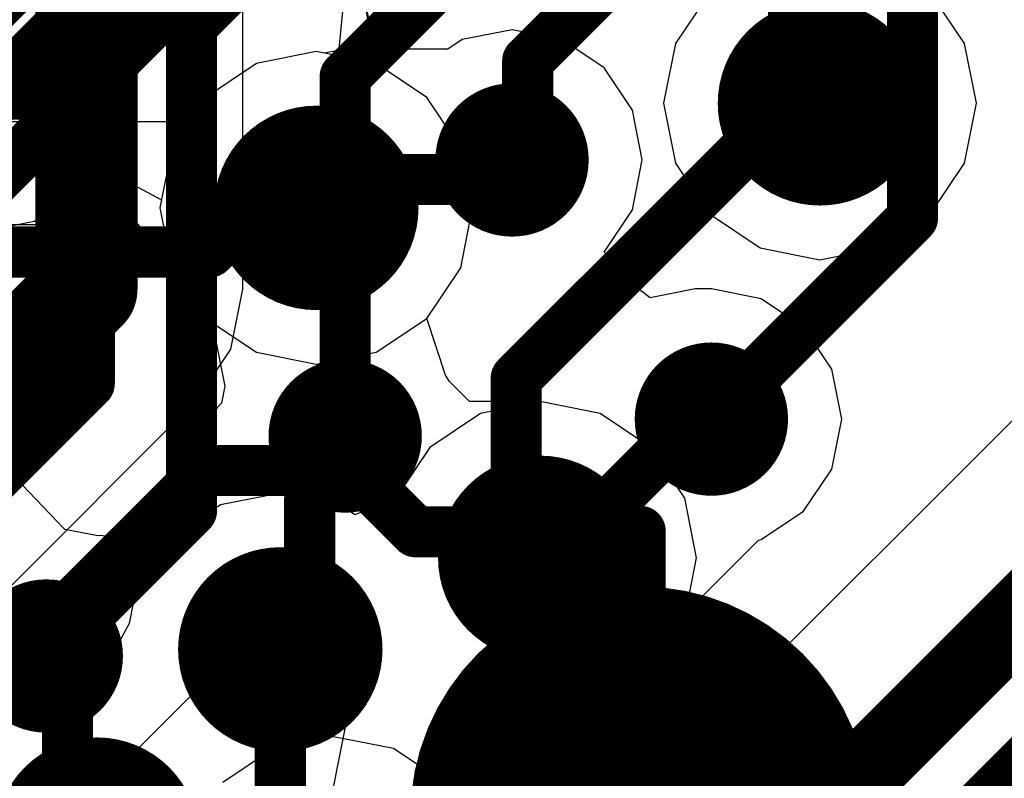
# Model space of a CAD drawing. Header units: millimetres. Extents: x -2 to 68, y -2 to 27.4.
# Tile 449 of 594: x 56.3 to 58.2, y 4.2 to 5.7. Entities that reach past the tile are written whole.
import ezdxf

# ---------------------------------------------------------------- set-up
doc = ezdxf.new("R2010")
doc.units = ezdxf.units.MM
for name, color, linetype in [('BottomLayer', 5, 'Continuous'), ('BottomSolder', 6, 'Continuous'), ('DrillGuide', 244, 'Continuous'), ('Mechanical88', 56, 'Continuous'), ('MidLayer1', 16, 'Continuous'), ('MidLayer2', 76, 'Continuous'), ('MidLayer3', 90, 'Continuous'), ('MidLayer4', 156, 'Continuous'), ('MidLayer5', 130, 'Continuous'), ('MidLayer6', 216, 'Continuous'), ('MidLayer7', 6, 'Continuous'), ('MidLayer8', 54, 'Continuous'), ('MultiLayer', 9, 'Continuous'), ('TopLayer', 1, 'Continuous'), ('ViaHoleLayer', 16, 'Continuous')]:
    doc.layers.add(name, color=color, linetype=linetype)

# ---------------------------------------------------------------- blocks, each defined once
blk = doc.blocks.new('TP_0_8MM_B_43')
at = {"layer": 'BottomLayer', "const_width": 0.4001}
blk.add_lwpolyline([(-0.2, 0, 1), (0.2, 0, 1)], format="xyb", close=True, dxfattribs=at)
at = {"layer": 'BottomSolder', "const_width": 0.45}
blk.add_lwpolyline([(-0.225, 0, 1), (0.225, 0, 1)], format="xyb", close=True, dxfattribs=at)

msp = doc.modelspace()

# ---------------------------------------------------------------- linework, layer by layer
at = {"layer": 'BottomLayer'}
for p, q in [((56.8024, 4.5177), (56.8153, 4.537)), ((56.8153, 4.537), (56.9272, 4.5356)), ((56.9272, 4.5356), (56.992, 4.4198)), ((56.5183, 4.2336), (56.8024, 4.5177)), ((56.992, 4.4198), (56.9348, 4.3341)), ((56.9348, 4.3341), (56.8882, 4.1)), ((56.4356, 4.1784), (56.5183, 4.2336)), ((56.3381, 4.159), (56.4356, 4.1784))]:
    msp.add_line(p, q, dxfattribs=at)
at = {"layer": 'BottomLayer', "const_width": 0.1}
for points in [[(57.8, 5.5), (57.8, 7.8744)], [(58.0327, 5.2709), (58.0327, 7.5477)], [(56.6222, 5.6472), (57.1528, 6.1778)], [(56.9228, 5.5478), (57.3528, 5.9778)], [(56.4222, 4.9471), (56.4222, 5.8472)], [(57.2798, 5.5781), (57.5593, 5.8576)], [(56.6222, 4.698), (56.6222, 5.6472)], [(57.2798, 5.4152), (57.2798, 5.5781)], [(56.9228, 4.8443), (56.9228, 5.5478)], [(57.2574, 4.9574), (57.8, 5.5)], [(57.2492, 5.3845), (57.2798, 5.4152)], [(57.6392, 4.8774), (58.0327, 5.2709)], [(55.9602, 4.4852), (56.4222, 4.9471)], [(57.2574, 4.5086), (57.2574, 4.9574)], [(56.3381, 4.4139), (56.6222, 4.698)], [(57.2574, 4.5086), (57.5, 4.266)], [(57.5, 4.1), (57.5, 4.266)]]:
    msp.add_lwpolyline(points, dxfattribs=at)
at = {"layer": 'BottomLayer'}
for points, const_width in [([(56.5972, 5.6472, 1), (56.6472, 5.6472, 1)], 0.05), ([(56.5972, 5.6472, 1), (56.6472, 5.6472, 1)], 0.05), ([(57.2548, 5.5781, 1), (57.3048, 5.5781, 1)], 0.05), ([(57.2548, 5.5781, 1), (57.3048, 5.5781, 1)], 0.05), ([(56.8978, 5.5478, 1), (56.9478, 5.5478, 1)], 0.05), ([(56.8978, 5.5478, 1), (56.9478, 5.5478, 1)], 0.05), ([(57.775, 5.5, 1), (57.825, 5.5, 1)], 0.05), ([(57.775, 5.5, 1), (57.825, 5.5, 1)], 0.05), ([(57.1742, 5.3845, 1), (57.3242, 5.3845, 1)], 0.15), ([(57.2548, 5.4152, 1), (57.3048, 5.4152, 1)], 0.05), ([(57.2548, 5.4152, 1), (57.3048, 5.4152, 1)], 0.05), ([(57.2242, 5.3845, 1), (57.2742, 5.3845, 1)], 0.05), ([(58.0077, 5.2709, 1), (58.0577, 5.2709, 1)], 0.05), ([(58.0077, 5.2709, 1), (58.0577, 5.2709, 1)], 0.05), ([(57.5642, 4.8774, 1), (57.7142, 4.8774, 1)], 0.15), ([(56.3972, 4.9471, 1), (56.4472, 4.9471, 1)], 0.05), ([(56.3972, 4.9471, 1), (56.4472, 4.9471, 1)], 0.05), ([(56.8478, 4.8443, 1), (56.9978, 4.8443, 1)], 0.15), ([(57.2324, 4.9574, 1), (57.2824, 4.9574, 1)], 0.05), ([(57.2324, 4.9574, 1), (57.2824, 4.9574, 1)], 0.05), ([(57.6142, 4.8774, 1), (57.6642, 4.8774, 1)], 0.05), ([(56.8978, 4.8443, 1), (56.9478, 4.8443, 1)], 0.05), ([(56.5972, 4.698, 1), (56.6472, 4.698, 1)], 0.05), ([(56.5972, 4.698, 1), (56.6472, 4.698, 1)], 0.05), ([(56.2631, 4.4139, 1), (56.4131, 4.4139, 1)], 0.15), ([(57.2324, 4.5086, 1), (57.2824, 4.5086, 1)], 0.05), ([(57.2324, 4.5086, 1), (57.2824, 4.5086, 1)], 0.05), ([(56.3131, 4.4139, 1), (56.3631, 4.4139, 1)], 0.05), ([(57.475, 4.266, 1), (57.525, 4.266, 1)], 0.05), ([(57.475, 4.266, 1), (57.525, 4.266, 1)], 0.05)]:
    msp.add_lwpolyline(points, format="xyb", close=True, dxfattribs=dict(at, const_width=const_width))
at = {"layer": 'DrillGuide'}
for points, const_width in [([(57.8016, 5.4953, 1), (57.9016, 5.4953, 1)], 0.1), ([(57.2242, 5.3845, 1), (57.2742, 5.3845, 1)], 0.05), ([(56.8163, 5.2907, 1), (56.9163, 5.2907, 1)], 0.1), ([(57.6142, 4.8774, 1), (57.6642, 4.8774, 1)], 0.05), ([(56.8978, 4.8443, 1), (56.9478, 4.8443, 1)], 0.05), ([(57.2544, 4.6059, 1), (57.3544, 4.6059, 1)], 0.1), ([(56.7459, 4.4268, 1), (56.8459, 4.4268, 1)], 0.1), ([(56.3131, 4.4139, 1), (56.3631, 4.4139, 1)], 0.05)]:
    msp.add_lwpolyline(points, format="xyb", close=True, dxfattribs=dict(at, const_width=const_width))
at = {"layer": 'Mechanical88', "const_width": 0.1}
msp.add_lwpolyline([(57.5, 4.1), (57.5, 4.6578)], dxfattribs=at)
at = {"layer": 'Mechanical88', "const_width": 0.05}
msp.add_lwpolyline([(57.475, 4.6578, 1), (57.525, 4.6578, 1)], format="xyb", close=True, dxfattribs=at)
at = {"layer": 'MidLayer1'}
for p, q in [((56.8663, 5.5966), (56.7492, 5.5733)), ((56.9833, 5.5733), (56.8663, 5.5966)), ((56.7492, 5.5733), (56.65, 5.507)), ((57.0826, 5.507), (56.9833, 5.5733)), ((56.65, 5.507), (56.5837, 5.4078)), ((57.1489, 5.4078), (57.0826, 5.507)), ((56.5837, 5.4078), (56.5604, 5.2907)), ((57.1721, 5.2907), (57.1489, 5.4078)), ((56.5604, 5.2907), (56.5837, 5.1737)), ((57.1489, 5.1737), (57.1721, 5.2907)), ((56.5837, 5.1737), (56.65, 5.0744)), ((57.0826, 5.0744), (57.1489, 5.1737)), ((56.65, 5.0744), (56.7492, 5.0081)), ((56.9833, 5.0081), (57.0826, 5.0744)), ((56.7492, 5.0081), (56.8663, 4.9848)), ((56.8663, 4.9848), (56.9833, 5.0081)), ((57.3044, 4.9118), (57.1874, 4.8885)), ((57.4215, 4.8885), (57.3044, 4.9118)), ((57.1874, 4.8885), (57.0882, 4.8222)), ((57.5207, 4.8222), (57.4215, 4.8885)), ((57.0882, 4.8222), (57.0218, 4.723)), ((57.587, 4.723), (57.5207, 4.8222)), ((56.7959, 4.7326), (56.6788, 4.7094)), ((56.9129, 4.7094), (56.7959, 4.7326)), ((57.0218, 4.723), (56.942, 4.6899)), ((57.6103, 4.6059), (57.587, 4.723)), ((56.6788, 4.7094), (56.5796, 4.6431)), ((56.942, 4.6899), (56.9129, 4.7094)), ((56.5796, 4.6431), (56.5133, 4.5438)), ((57.587, 4.4889), (57.6103, 4.6059)), ((56.5133, 4.5438), (56.5001, 4.4775)), ((57.5207, 4.3896), (57.587, 4.4889)), ((56.5001, 4.4775), (56.4372, 4.3605)), ((57.4605, 4.3494), (57.5207, 4.3896)), ((56.4372, 4.3605), (56.3201, 4.3372)), ((56.3201, 4.3372), (56.2209, 4.2709)), ((57.4457, 4.2268), (57.4605, 4.3494)), ((57.4518, 4.2025), (57.4457, 4.2268)), ((57.4748, 4.1871), (57.4518, 4.2025)), ((57.5411, 4.0879), (57.4748, 4.1871))]:
    msp.add_line(p, q, dxfattribs=at)
at = {"layer": 'MidLayer1', "const_width": 0.2}
for points in [[(57.7516, 5.4953, 1), (57.9516, 5.4953, 1)], [(56.7663, 5.2907, 1), (56.9663, 5.2907, 1)], [(57.2044, 4.6059, 1), (57.4044, 4.6059, 1)], [(56.6959, 4.4268, 1), (56.8959, 4.4268, 1)], [(56.3372, 4.0546, 1), (56.5372, 4.0546, 1)]]:
    msp.add_lwpolyline(points, format="xyb", close=True, dxfattribs=at)
at = {"layer": 'MidLayer2'}
for p, q in [((56.9801, 5.5906), (56.9583, 5.7078)), ((56.9954, 5.5653), (56.9801, 5.5906)), ((57.0826, 5.507), (56.9954, 5.5653)), ((57.1489, 5.4078), (57.0826, 5.507)), ((57.1721, 5.2907), (57.1489, 5.4078)), ((56.4033, 5.2584), (56.5008, 5.2778)), ((56.5008, 5.2778), (56.5825, 5.1796)), ((57.1489, 5.1737), (57.1721, 5.2907)), ((54.0184, 5.2584), (56.4033, 5.2584)), ((56.5825, 5.1796), (56.5837, 5.1737)), ((56.5837, 5.1737), (56.65, 5.0744)), ((57.0826, 5.0744), (57.1489, 5.1737)), ((56.65, 5.0744), (56.7492, 5.0081)), ((56.9833, 5.0081), (57.0826, 5.0744)), ((56.7492, 5.0081), (56.8663, 4.9848)), ((56.8663, 4.9848), (56.9833, 5.0081)), ((57.3044, 4.9118), (57.1874, 4.8885)), ((57.4215, 4.8885), (57.3044, 4.9118)), ((57.1874, 4.8885), (57.0882, 4.8222)), ((57.5207, 4.8222), (57.4215, 4.8885)), ((57.0882, 4.8222), (57.0218, 4.723)), ((57.587, 4.723), (57.5207, 4.8222)), ((56.7959, 4.7326), (56.6788, 4.7094)), ((56.9129, 4.7094), (56.7959, 4.7326)), ((57.0218, 4.723), (56.942, 4.6899)), ((57.6103, 4.6059), (57.587, 4.723)), ((56.6788, 4.7094), (56.5796, 4.6431)), ((56.942, 4.6899), (56.9129, 4.7094)), ((56.5796, 4.6431), (56.5133, 4.5438)), ((57.587, 4.4889), (57.6103, 4.6059)), ((56.5133, 4.5438), (56.5001, 4.4775)), ((57.5207, 4.3896), (57.587, 4.4889)), ((56.5001, 4.4775), (56.4372, 4.3605)), ((58.2948, 4.4802), (57.6711, 3.8566)), ((57.4605, 4.3494), (57.5207, 4.3896)), ((56.4372, 4.3605), (56.3201, 4.3372)), ((56.3201, 4.3372), (56.2209, 4.2709)), ((57.4457, 4.2268), (57.4605, 4.3494)), ((57.4518, 4.2025), (57.4457, 4.2268)), ((57.4748, 4.1871), (57.4518, 4.2025)), ((57.5411, 4.0879), (57.4748, 4.1871))]:
    msp.add_line(p, q, dxfattribs=at)
at = {"layer": 'MidLayer2', "const_width": 0.1}
for points in [[(56.4033, 5.5133), (56.965, 6.075)], [(41.6399, 5.5133), (56.4033, 5.5133)]]:
    msp.add_lwpolyline(points, dxfattribs=at)
at = {"layer": 'MidLayer2'}
for points, const_width in [([(57.7516, 5.4953, 1), (57.9516, 5.4953, 1)], 0.2), ([(56.3783, 5.5133, 1), (56.4283, 5.5133, 1)], 0.05), ([(56.3783, 5.5133, 1), (56.4283, 5.5133, 1)], 0.05), ([(56.7663, 5.2907, 1), (56.9663, 5.2907, 1)], 0.2), ([(57.2044, 4.6059, 1), (57.4044, 4.6059, 1)], 0.2), ([(56.6959, 4.4268, 1), (56.8959, 4.4268, 1)], 0.2), ([(56.3372, 4.0546, 1), (56.5372, 4.0546, 1)], 0.2)]:
    msp.add_lwpolyline(points, format="xyb", close=True, dxfattribs=dict(at, const_width=const_width))
at = {"layer": 'MidLayer3'}
for p, q in [((56.9785, 5.6021), (56.9611, 5.7072)), ((56.9974, 5.5639), (56.9785, 5.6021)), ((57.0826, 5.507), (56.9974, 5.5639)), ((57.1489, 5.4078), (57.0826, 5.507)), ((57.1721, 5.2907), (57.1489, 5.4078)), ((57.1489, 5.1737), (57.1721, 5.2907)), ((56.4149, 5.161), (56.4498, 5.1959)), ((56.4498, 5.1959), (56.5549, 5.1785)), ((56.5549, 5.1785), (56.5931, 5.1596)), ((57.0826, 5.0744), (57.1489, 5.1737)), ((56.3322, 5.1058), (56.4149, 5.161)), ((56.5931, 5.1596), (56.65, 5.0744)), ((56.2657, 5.0926), (56.3322, 5.1058)), ((56.65, 5.0744), (56.7492, 5.0081)), ((56.9833, 5.0081), (57.0826, 5.0744)), ((56.7492, 5.0081), (56.8663, 4.9848)), ((56.8663, 4.9848), (56.9833, 5.0081)), ((57.3044, 4.9118), (57.1874, 4.8885)), ((57.4215, 4.8885), (57.3044, 4.9118)), ((57.1874, 4.8885), (57.0882, 4.8222)), ((57.5207, 4.8222), (57.4215, 4.8885)), ((57.0882, 4.8222), (57.0525, 4.7688)), ((57.587, 4.723), (57.5207, 4.8222)), ((57.0525, 4.7688), (56.9129, 4.7094)), ((56.7959, 4.7326), (56.6788, 4.7094)), ((56.9129, 4.7094), (56.7959, 4.7326)), ((57.6103, 4.6059), (57.587, 4.723)), ((56.6788, 4.7094), (56.5796, 4.6431)), ((56.5796, 4.6431), (56.5133, 4.5438)), ((57.587, 4.4889), (57.6103, 4.6059)), ((56.5133, 4.5438), (56.5001, 4.4775)), ((57.5207, 4.3896), (57.587, 4.4889)), ((56.5001, 4.4775), (56.4372, 4.3605)), ((57.4605, 4.3494), (57.5207, 4.3896)), ((56.4372, 4.3605), (56.3201, 4.3372)), ((56.3201, 4.3372), (56.2209, 4.2709)), ((57.4457, 4.2268), (57.4605, 4.3494)), ((57.4518, 4.2025), (57.4457, 4.2268)), ((57.4748, 4.1871), (57.4518, 4.2025)), ((57.5411, 4.0879), (57.4748, 4.1871))]:
    msp.add_line(p, q, dxfattribs=at)
at = {"layer": 'MidLayer3', "const_width": 0.1}
for points in [[(56.1107, 5.5567), (59.8118, 9.2578)], [(56.2347, 5.3413), (60.045, 9.1516)]]:
    msp.add_lwpolyline(points, dxfattribs=at)
at = {"layer": 'MidLayer3', "const_width": 0.2}
for points in [[(57.7516, 5.4953, 1), (57.9516, 5.4953, 1)], [(56.7663, 5.2907, 1), (56.9663, 5.2907, 1)], [(57.2044, 4.6059, 1), (57.4044, 4.6059, 1)], [(56.6959, 4.4268, 1), (56.8959, 4.4268, 1)], [(56.3372, 4.0546, 1), (56.5372, 4.0546, 1)]]:
    msp.add_lwpolyline(points, format="xyb", close=True, dxfattribs=at)
at = {"layer": 'MidLayer4'}
for p, q in [((57.2492, 5.6394), (57.1516, 5.62)), ((57.3467, 5.62), (57.2492, 5.6394)), ((57.1516, 5.62), (57.1234, 5.6011)), ((57.4294, 5.5648), (57.3467, 5.62)), ((56.8663, 5.5966), (56.7492, 5.5733)), ((56.8826, 5.5934), (56.8663, 5.5966)), ((56.9218, 5.6011), (56.8826, 5.5934)), ((57.1234, 5.6011), (56.9218, 5.6011)), ((56.7492, 5.5733), (56.65, 5.507)), ((57.4847, 5.4821), (57.4294, 5.5648)), ((56.65, 5.507), (56.5837, 5.4078)), ((57.5041, 5.3845), (57.4847, 5.4821)), ((56.5837, 5.4078), (56.5604, 5.2907)), ((57.4847, 5.287), (57.5041, 5.3845)), ((56.5604, 5.2907), (56.5837, 5.1737)), ((57.4294, 5.2043), (57.4847, 5.287)), ((57.4868, 5.1392), (57.4294, 5.2043)), ((56.5837, 5.1737), (56.65, 5.0744)), ((57.5193, 5.1147), (57.4868, 5.1392)), ((57.6076, 5.1323), (57.5193, 5.1147)), ((57.6392, 5.1323), (57.6076, 5.1323)), ((57.7368, 5.1129), (57.6392, 5.1323)), ((57.8195, 5.0576), (57.7368, 5.1129)), ((56.65, 5.0744), (56.6626, 5.066)), ((56.6626, 5.066), (56.6873, 4.9418)), ((57.8747, 4.9749), (57.8195, 5.0576)), ((57.8941, 4.8774), (57.8747, 4.9749)), ((56.6873, 4.9418), (56.6806, 4.9085)), ((56.673, 4.9009), (56.6178, 4.8182)), ((56.6806, 4.9085), (56.673, 4.9009)), ((57.8747, 4.7798), (57.8941, 4.8774)), ((56.6178, 4.8182), (56.5984, 4.7207)), ((56.2901, 4.7492), (56.2691, 4.7845)), ((57.8195, 4.6971), (57.8747, 4.7798)), ((56.3742, 4.6616), (56.2901, 4.7492)), ((56.5984, 4.7207), (56.4873, 4.6471)), ((57.7368, 4.6419), (57.8195, 4.6971)), ((56.4356, 4.6494), (56.3742, 4.6616)), ((56.4873, 4.6471), (56.4356, 4.6494)), ((57.5889, 4.4982), (57.7315, 4.6408)), ((57.7315, 4.6408), (57.7368, 4.6419)), ((57.5207, 4.3896), (57.587, 4.4889)), ((57.587, 4.4889), (57.5889, 4.4982)), ((57.4605, 4.3494), (57.5207, 4.3896)), ((57.4457, 4.2268), (57.4605, 4.3494)), ((57.4518, 4.2025), (57.4457, 4.2268)), ((57.4748, 4.1871), (57.4518, 4.2025)), ((57.5411, 4.0879), (57.4748, 4.1871))]:
    msp.add_line(p, q, dxfattribs=at)
for points, const_width in [([(57.7516, 5.4953, 1), (57.9516, 5.4953, 1)], 0.2), ([(57.1742, 5.3845, 1), (57.3242, 5.3845, 1)], 0.15), ([(56.7663, 5.2907, 1), (56.9663, 5.2907, 1)], 0.2), ([(57.2242, 5.3845, 1), (57.2742, 5.3845, 1)], 0.05), ([(56.8968, 5.3462, 1), (56.9468, 5.3462, 1)], 0.05), ([(56.8968, 5.3462, 1), (56.9468, 5.3462, 1)], 0.05), ([(57.1859, 5.3462, 1), (57.2359, 5.3462, 1)], 0.05), ([(57.1859, 5.3462, 1), (57.2359, 5.3462, 1)], 0.05), ([(56.8413, 5.2907, 1), (56.8913, 5.2907, 1)], 0.05), ([(57.5642, 4.8774, 1), (57.7142, 4.8774, 1)], 0.15), ([(56.8478, 4.8443, 1), (56.9978, 4.8443, 1)], 0.15), ([(57.5826, 4.8774, 1), (57.6326, 4.8774, 1)], 0.05), ([(57.5826, 4.8774, 1), (57.6326, 4.8774, 1)], 0.05), ([(57.6142, 4.8774, 1), (57.6642, 4.8774, 1)], 0.05), ([(56.8978, 4.8443, 1), (56.9478, 4.8443, 1)], 0.05), ([(56.8978, 4.7902, 1), (56.9478, 4.7902, 1)], 0.05), ([(56.8978, 4.7902, 1), (56.9478, 4.7902, 1)], 0.05), ([(57.2044, 4.6059, 1), (57.4044, 4.6059, 1)], 0.2), ([(56.8283, 4.7207, 1), (56.8783, 4.7207, 1)], 0.05), ([(56.8283, 4.7207, 1), (56.8783, 4.7207, 1)], 0.05), ([(57.2794, 4.6059, 1), (57.3294, 4.6059, 1)], 0.05), ([(57.3111, 4.6059, 1), (57.3611, 4.6059, 1)], 0.05), ([(57.3111, 4.6059, 1), (57.3611, 4.6059, 1)], 0.05), ([(56.6959, 4.4268, 1), (56.8959, 4.4268, 1)], 0.2), ([(56.2631, 4.4139, 1), (56.4131, 4.4139, 1)], 0.15), ([(56.8283, 4.4842, 1), (56.8783, 4.4842, 1)], 0.05), ([(56.8283, 4.4842, 1), (56.8783, 4.4842, 1)], 0.05), ([(56.7709, 4.4268, 1), (56.8209, 4.4268, 1)], 0.05), ([(56.3131, 4.4139, 1), (56.3631, 4.4139, 1)], 0.05), ([(56.3131, 4.3597, 1), (56.3631, 4.3597, 1)], 0.05), ([(56.3131, 4.3597, 1), (56.3631, 4.3597, 1)], 0.05), ([(56.3548, 4.318, 1), (56.4048, 4.318, 1)], 0.05), ([(56.3548, 4.318, 1), (56.4048, 4.318, 1)], 0.05), ([(56.3372, 4.0546, 1), (56.5372, 4.0546, 1)], 0.2)]:
    msp.add_lwpolyline(points, format="xyb", close=True, dxfattribs=dict(at, const_width=const_width))
at = {"layer": 'MidLayer4', "const_width": 0.1}
for points in [[(57.2109, 5.3462), (57.2492, 5.3845)], [(56.8663, 5.2907), (56.9218, 5.3462)], [(56.9218, 5.3462), (57.2109, 5.3462)], [(57.3361, 4.6059), (57.6076, 4.8774)], [(57.6076, 4.8774), (57.6392, 4.8774)], [(56.9228, 4.7902), (56.9228, 4.8443)], [(56.8533, 4.7207), (56.9228, 4.7902)], [(56.8533, 4.4842), (56.8533, 4.7207)], [(57.3044, 4.6059), (57.3361, 4.6059)], [(56.7959, 4.4268), (56.8533, 4.4842)], [(56.3381, 4.3597), (56.3381, 4.4139)], [(56.3381, 4.3597), (56.3798, 4.318)], [(56.3798, 4.112), (56.3798, 4.318)]]:
    msp.add_lwpolyline(points, dxfattribs=at)
at = {"layer": 'MidLayer5'}
for p, q in [((56.8663, 5.5966), (56.7492, 5.5733)), ((56.9833, 5.5733), (56.8663, 5.5966)), ((56.7492, 5.5733), (56.65, 5.507)), ((57.0826, 5.507), (56.9833, 5.5733)), ((56.65, 5.507), (56.6299, 5.4769)), ((57.1489, 5.4078), (57.0826, 5.507)), ((56.6299, 5.4769), (56.589, 5.4688)), ((56.5748, 5.4593), (55.8066, 5.4593)), ((56.589, 5.4688), (56.5748, 5.4593)), ((57.1721, 5.2907), (57.1489, 5.4078)), ((57.1489, 5.1737), (57.1721, 5.2907)), ((57.0826, 5.0744), (57.1489, 5.1737)), ((57.1191, 4.9631), (57.0826, 5.0744)), ((57.1268, 4.9513), (57.1191, 4.9631)), ((57.1662, 4.9119), (57.1268, 4.9513)), ((57.2533, 4.9119), (57.1662, 4.9119)), ((57.2792, 4.9068), (57.2533, 4.9119)), ((57.3044, 4.9118), (57.2792, 4.9068)), ((57.4215, 4.8885), (57.3044, 4.9118)), ((57.5207, 4.8222), (57.4215, 4.8885)), ((57.587, 4.723), (57.5207, 4.8222)), ((57.6103, 4.6059), (57.587, 4.723)), ((58.3423, 4.6606), (57.8948, 4.2131)), ((57.587, 4.4889), (57.6103, 4.6059)), ((57.5207, 4.3896), (57.587, 4.4889)), ((57.4605, 4.3494), (57.5207, 4.3896)), ((57.4457, 4.2268), (57.4605, 4.3494)), ((57.4518, 4.2025), (57.4457, 4.2268)), ((57.4748, 4.1871), (57.4518, 4.2025)), ((57.8948, 4.2131), (57.8395, 4.1304)), ((57.5411, 4.0879), (57.4748, 4.1871))]:
    msp.add_line(p, q, dxfattribs=at)
for points, const_width in [([(57.7516, 5.4953, 1), (57.9516, 5.4953, 1)], 0.2), ([(56.7663, 5.2907, 1), (56.9663, 5.2907, 1)], 0.2), ([(56.8413, 5.2907, 1), (56.8913, 5.2907, 1)], 0.05), ([(56.6616, 5.2333, 1), (56.7116, 5.2333, 1)], 0.05), ([(56.6616, 5.2333, 1), (56.7116, 5.2333, 1)], 0.05), ([(56.7839, 5.2333, 1), (56.8339, 5.2333, 1)], 0.05), ([(56.7839, 5.2333, 1), (56.8339, 5.2333, 1)], 0.05), ([(56.6327, 5.2044, 1), (56.6827, 5.2044, 1)], 0.05), ([(56.6327, 5.2044, 1), (56.6827, 5.2044, 1)], 0.05), ([(56.6259, 4.7768, 1), (56.6759, 4.7768, 1)], 0.05), ([(56.6259, 4.7768, 1), (56.6759, 4.7768, 1)], 0.05), ([(56.9158, 4.7768, 1), (56.9658, 4.7768, 1)], 0.05), ([(56.9158, 4.7768, 1), (56.9658, 4.7768, 1)], 0.05), ([(57.2044, 4.6059, 1), (57.4044, 4.6059, 1)], 0.2), ([(57.0356, 4.657, 1), (57.0856, 4.657, 1)], 0.05), ([(57.0356, 4.657, 1), (57.0856, 4.657, 1)], 0.05), ([(57.2283, 4.657, 1), (57.2783, 4.657, 1)], 0.05), ([(57.2283, 4.657, 1), (57.2783, 4.657, 1)], 0.05), ([(57.2794, 4.6059, 1), (57.3294, 4.6059, 1)], 0.05), ([(56.6959, 4.4268, 1), (56.8959, 4.4268, 1)], 0.2), ([(56.7709, 4.4268, 1), (56.8209, 4.4268, 1)], 0.05), ([(56.3372, 4.0546, 1), (56.5372, 4.0546, 1)], 0.2)]:
    msp.add_lwpolyline(points, format="xyb", close=True, dxfattribs=dict(at, const_width=const_width))
at = {"layer": 'MidLayer5', "const_width": 0.1}
for points in [[(56.8089, 5.2333), (56.8663, 5.2907)], [(56.6577, 5.2044), (56.6866, 5.2333)], [(56.6866, 5.2333), (56.8089, 5.2333)], [(55.8066, 5.2044), (56.6577, 5.2044)], [(54.9742, 3.1), (56.6509, 4.7768)], [(56.6509, 4.7768), (56.9408, 4.7768)], [(56.9408, 4.7768), (57.0606, 4.657)], [(57.0606, 4.657), (57.2533, 4.657)], [(57.2533, 4.657), (57.3044, 4.6059)], [(58.075, 4.0328), (58.5972, 4.555)], [(56.7959, 3.4018), (56.7959, 4.4268)]]:
    msp.add_lwpolyline(points, dxfattribs=at)
at = {"layer": 'MidLayer6'}
for p, q in [((56.9096, 5.588), (56.9221, 5.715)), ((56.9833, 5.5733), (56.9096, 5.588)), ((57.0826, 5.507), (56.9833, 5.5733)), ((57.1489, 5.4078), (57.0826, 5.507)), ((57.1721, 5.2907), (57.1489, 5.4078)), ((56.3972, 5.3198), (56.4465, 5.369)), ((56.4465, 5.369), (56.5635, 5.3065)), ((56.3145, 5.2645), (56.3972, 5.3198)), ((56.5635, 5.3065), (56.5604, 5.2907)), ((56.5604, 5.2907), (56.5837, 5.1737)), ((57.1489, 5.1737), (57.1721, 5.2907)), ((56.217, 5.2451), (56.3145, 5.2645)), ((58.6196, 5.2661), (57.6585, 4.3051)), ((56.5837, 5.1737), (56.65, 5.0744)), ((57.0826, 5.0744), (57.1489, 5.1737)), ((56.65, 5.0744), (56.7492, 5.0081)), ((56.9833, 5.0081), (57.0826, 5.0744)), ((56.7492, 5.0081), (56.8663, 4.9848)), ((56.8663, 4.9848), (56.9833, 5.0081)), ((57.3044, 4.9118), (57.1874, 4.8885)), ((57.4215, 4.8885), (57.3044, 4.9118)), ((57.1874, 4.8885), (57.0882, 4.8222)), ((57.5207, 4.8222), (57.4215, 4.8885)), ((57.0882, 4.8222), (57.0525, 4.7688)), ((57.587, 4.723), (57.5207, 4.8222)), ((57.0525, 4.7688), (56.9129, 4.7094)), ((56.7959, 4.7326), (56.6788, 4.7094)), ((56.9129, 4.7094), (56.7959, 4.7326)), ((57.6103, 4.6059), (57.587, 4.723)), ((56.6788, 4.7094), (56.5796, 4.6431)), ((56.5796, 4.6431), (56.5133, 4.5438)), ((57.587, 4.4889), (57.6103, 4.6059)), ((56.5133, 4.5438), (56.5001, 4.4775)), ((57.567, 4.4589), (57.587, 4.4889)), ((56.5001, 4.4775), (56.4372, 4.3605)), ((57.6198, 4.3147), (57.567, 4.4589)), ((56.4372, 4.3605), (56.3201, 4.3372)), ((56.3201, 4.3372), (56.2209, 4.2709)), ((57.6585, 4.3051), (57.6198, 4.3147))]:
    msp.add_line(p, q, dxfattribs=at)
for points, const_width in [([(56.217, 5.5), (56.6869, 5.9699)], 0.1), ([(57.7208, 3.9708), (58.9, 5.15)], 0.15)]:
    msp.add_lwpolyline(points, dxfattribs=dict(at, const_width=const_width))
at = {"layer": 'MidLayer6', "const_width": 0.2}
for points in [[(57.7516, 5.4953, 1), (57.9516, 5.4953, 1)], [(56.7663, 5.2907, 1), (56.9663, 5.2907, 1)], [(57.2044, 4.6059, 1), (57.4044, 4.6059, 1)], [(56.6959, 4.4268, 1), (56.8959, 4.4268, 1)], [(56.3372, 4.0546, 1), (56.5372, 4.0546, 1)]]:
    msp.add_lwpolyline(points, format="xyb", close=True, dxfattribs=at)
at = {"layer": 'MidLayer7'}
for p, q in [((57.6353, 5.7116), (57.569, 5.6123)), ((58.1342, 5.6123), (58.0679, 5.7116)), ((57.569, 5.6123), (57.5458, 5.4953)), ((58.1575, 5.4953), (58.1342, 5.6123)), ((56.8663, 5.5966), (56.7492, 5.5733)), ((56.9833, 5.5733), (56.8663, 5.5966)), ((56.7492, 5.5733), (56.65, 5.507)), ((57.0826, 5.507), (56.9833, 5.5733)), ((56.65, 5.507), (56.5837, 5.4078)), ((57.1489, 5.4078), (57.0826, 5.507)), ((57.5458, 5.4953), (57.569, 5.3782)), ((58.1342, 5.3782), (58.1575, 5.4953)), ((56.5837, 5.4078), (56.5604, 5.2907)), ((57.1721, 5.2907), (57.1489, 5.4078)), ((57.569, 5.3782), (57.6353, 5.279)), ((58.0679, 5.279), (58.1342, 5.3782)), ((56.5604, 5.2907), (56.5837, 5.1737)), ((57.1489, 5.1737), (57.1721, 5.2907)), ((57.6353, 5.279), (57.7346, 5.2127)), ((57.9687, 5.2127), (58.0679, 5.279)), ((57.7346, 5.2127), (57.8516, 5.1894)), ((57.8516, 5.1894), (57.9687, 5.2127)), ((56.5837, 5.1737), (56.65, 5.0744)), ((57.0826, 5.0744), (57.1489, 5.1737)), ((56.65, 5.0744), (56.7492, 5.0081)), ((56.9833, 5.0081), (57.0826, 5.0744)), ((56.7492, 5.0081), (56.8663, 4.9848)), ((56.8663, 4.9848), (56.9833, 5.0081)), ((57.3044, 4.9118), (57.1874, 4.8885)), ((57.4215, 4.8885), (57.3044, 4.9118)), ((57.1874, 4.8885), (57.0882, 4.8222)), ((57.5207, 4.8222), (57.4215, 4.8885)), ((57.0882, 4.8222), (57.0218, 4.723)), ((57.587, 4.723), (57.5207, 4.8222)), ((56.7959, 4.7326), (56.6788, 4.7094)), ((56.9129, 4.7094), (56.7959, 4.7326)), ((57.0218, 4.723), (56.942, 4.6899)), ((57.6103, 4.6059), (57.587, 4.723)), ((56.6788, 4.7094), (56.5796, 4.6431)), ((56.942, 4.6899), (56.9129, 4.7094)), ((56.5796, 4.6431), (56.5133, 4.5438)), ((57.587, 4.4889), (57.6103, 4.6059)), ((56.5133, 4.5438), (56.5001, 4.4775)), ((57.5207, 4.3896), (57.587, 4.4889)), ((56.5001, 4.4775), (56.4372, 4.3605)), ((57.4605, 4.3494), (57.5207, 4.3896)), ((56.4372, 4.3605), (56.3201, 4.3372)), ((56.3201, 4.3372), (56.2209, 4.2709)), ((57.4457, 4.2268), (57.4605, 4.3494)), ((57.4518, 4.2025), (57.4457, 4.2268)), ((57.4748, 4.1871), (57.4518, 4.2025)), ((57.5411, 4.0879), (57.4748, 4.1871))]:
    msp.add_line(p, q, dxfattribs=at)
at = {"layer": 'MidLayer7', "const_width": 0.2}
for points in [[(57.7516, 5.4953, 1), (57.9516, 5.4953, 1)], [(56.7663, 5.2907, 1), (56.9663, 5.2907, 1)], [(57.2044, 4.6059, 1), (57.4044, 4.6059, 1)], [(56.6959, 4.4268, 1), (56.8959, 4.4268, 1)], [(56.3372, 4.0546, 1), (56.5372, 4.0546, 1)]]:
    msp.add_lwpolyline(points, format="xyb", close=True, dxfattribs=at)
at = {"layer": 'MidLayer8'}
for p, q in [((57.6353, 5.7116), (57.569, 5.6123)), ((58.1342, 5.6123), (58.0679, 5.7116)), ((57.569, 5.6123), (57.5458, 5.4953)), ((58.1575, 5.4953), (58.1342, 5.6123)), ((56.8663, 5.5966), (56.7492, 5.5733)), ((56.9833, 5.5733), (56.8663, 5.5966)), ((56.7492, 5.5733), (56.65, 5.507)), ((57.0826, 5.507), (56.9833, 5.5733)), ((56.65, 5.507), (56.5837, 5.4078)), ((57.1489, 5.4078), (57.0826, 5.507)), ((57.5458, 5.4953), (57.569, 5.3782)), ((58.1342, 5.3782), (58.1575, 5.4953)), ((56.5837, 5.4078), (56.5604, 5.2907)), ((57.1721, 5.2907), (57.1489, 5.4078)), ((57.569, 5.3782), (57.6353, 5.279)), ((58.0679, 5.279), (58.1342, 5.3782)), ((56.5604, 5.2907), (56.5837, 5.1737)), ((57.1489, 5.1737), (57.1721, 5.2907)), ((57.6353, 5.279), (57.7346, 5.2127)), ((57.9687, 5.2127), (58.0679, 5.279)), ((57.7346, 5.2127), (57.8516, 5.1894)), ((57.8516, 5.1894), (57.9687, 5.2127)), ((56.5837, 5.1737), (56.65, 5.0744)), ((57.0826, 5.0744), (57.1489, 5.1737)), ((56.65, 5.0744), (56.7492, 5.0081)), ((56.9833, 5.0081), (57.0826, 5.0744)), ((56.7492, 5.0081), (56.8663, 4.9848)), ((56.8663, 4.9848), (56.9833, 5.0081)), ((57.3044, 4.9118), (57.1874, 4.8885)), ((57.4215, 4.8885), (57.3044, 4.9118)), ((57.1874, 4.8885), (57.0882, 4.8222)), ((57.5207, 4.8222), (57.4215, 4.8885)), ((57.0882, 4.8222), (57.0218, 4.723)), ((57.587, 4.723), (57.5207, 4.8222)), ((56.7959, 4.7326), (56.6788, 4.7094)), ((56.9129, 4.7094), (56.7959, 4.7326)), ((57.0218, 4.723), (56.942, 4.6899)), ((57.6103, 4.6059), (57.587, 4.723)), ((56.6788, 4.7094), (56.5796, 4.6431)), ((56.942, 4.6899), (56.9129, 4.7094)), ((56.5796, 4.6431), (56.5133, 4.5438)), ((57.587, 4.4889), (57.6103, 4.6059)), ((56.5133, 4.5438), (56.5001, 4.4775)), ((57.5207, 4.3896), (57.587, 4.4889)), ((56.5001, 4.4775), (56.4372, 4.3605)), ((57.4605, 4.3494), (57.5207, 4.3896)), ((56.4372, 4.3605), (56.3201, 4.3372)), ((56.3201, 4.3372), (56.2209, 4.2709)), ((57.4457, 4.2268), (57.4605, 4.3494)), ((57.4518, 4.2025), (57.4457, 4.2268)), ((57.4748, 4.1871), (57.4518, 4.2025)), ((57.5411, 4.0879), (57.4748, 4.1871))]:
    msp.add_line(p, q, dxfattribs=at)
at = {"layer": 'MidLayer8', "const_width": 0.2}
for points in [[(57.7516, 5.4953, 1), (57.9516, 5.4953, 1)], [(56.7663, 5.2907, 1), (56.9663, 5.2907, 1)], [(57.2044, 4.6059, 1), (57.4044, 4.6059, 1)], [(56.6959, 4.4268, 1), (56.8959, 4.4268, 1)], [(56.3372, 4.0546, 1), (56.5372, 4.0546, 1)]]:
    msp.add_lwpolyline(points, format="xyb", close=True, dxfattribs=at)
at = {"layer": 'MultiLayer'}
for points, const_width in [([(57.7516, 5.4953, 1), (57.9516, 5.4953, 1)], 0.2), ([(57.1742, 5.3845, 1), (57.3242, 5.3845, 1)], 0.15), ([(56.7663, 5.2907, 1), (56.9663, 5.2907, 1)], 0.2), ([(57.5642, 4.8774, 1), (57.7142, 4.8774, 1)], 0.15), ([(56.8478, 4.8443, 1), (56.9978, 4.8443, 1)], 0.15), ([(57.2044, 4.6059, 1), (57.4044, 4.6059, 1)], 0.2), ([(56.6959, 4.4268, 1), (56.8959, 4.4268, 1)], 0.2), ([(56.2631, 4.4139, 1), (56.4131, 4.4139, 1)], 0.15), ([(56.3372, 4.0546, 1), (56.5372, 4.0546, 1)], 0.2)]:
    msp.add_lwpolyline(points, format="xyb", close=True, dxfattribs=dict(at, const_width=const_width))
at = {"layer": 'TopLayer'}
for p, q in [((56.7225, 5.1316), (56.7225, 6.3171)), ((56.6992, 5.0146), (56.7225, 5.1316)), ((56.7225, 5.1316), (56.7225, 5.1316)), ((56.6329, 4.9153), (56.6992, 5.0146)), ((56.2013, 4.4837), (56.6329, 4.9153)), ((56.9, 4.2559), (56.7829, 4.2326)), ((57.0171, 4.2326), (56.9, 4.2559)), ((56.7829, 4.2326), (56.6837, 4.1663)), ((57.1163, 4.1663), (57.0171, 4.2326))]:
    msp.add_line(p, q, dxfattribs=at)
at = {"layer": 'TopLayer', "const_width": 0.2}
for points in [[(56.4166, 5.1316), (56.4166, 6.3171)], [(55.985, 4.7), (56.4166, 5.1316)]]:
    msp.add_lwpolyline(points, dxfattribs=at)
at = {"layer": 'TopLayer', "const_width": 0.1}
msp.add_lwpolyline([(56.3666, 5.1316, 1), (56.4666, 5.1316, 1)], format="xyb", close=True, dxfattribs=at)
msp.add_lwpolyline([(56.3666, 5.1316, 1), (56.4666, 5.1316, 1)], format="xyb", close=True, dxfattribs=at)
at = {"layer": 'ViaHoleLayer'}
for points, const_width in [([(57.8016, 5.4953, 1), (57.9016, 5.4953, 1)], 0.1), ([(57.2242, 5.3845, 1), (57.2742, 5.3845, 1)], 0.05), ([(56.8163, 5.2907, 1), (56.9163, 5.2907, 1)], 0.1), ([(57.6142, 4.8774, 1), (57.6642, 4.8774, 1)], 0.05), ([(56.8978, 4.8443, 1), (56.9478, 4.8443, 1)], 0.05), ([(57.2544, 4.6059, 1), (57.3544, 4.6059, 1)], 0.1), ([(56.7459, 4.4268, 1), (56.8459, 4.4268, 1)], 0.1), ([(56.3131, 4.4139, 1), (56.3631, 4.4139, 1)], 0.05)]:
    msp.add_lwpolyline(points, format="xyb", close=True, dxfattribs=dict(at, const_width=const_width))

# ---------------------------------------------------------------- block references
at = {"rotation": 90}
msp.add_blockref('TP_0_8MM_B_43', (57.5, 4.1), dxfattribs=at)

doc.saveas('drawing.dxf')
